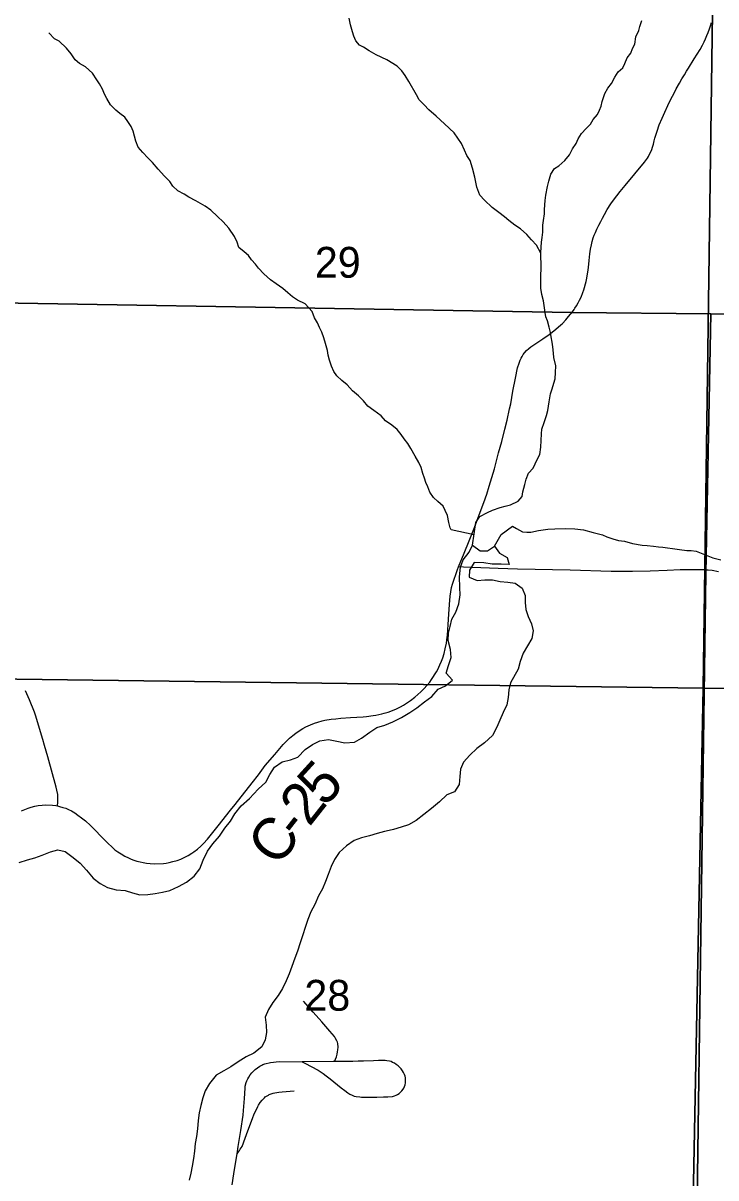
# Model space of a CAD drawing. Extents: x 0 to 34, y 0 to 22.
# Drawn here: x 19.319 to 20.261, y 18.033 to 19.601 of the extents above; entities that cross this region are included whole.
import ezdxf

# ---------------------------------------------------------------- set-up
doc = ezdxf.new("R2010")
doc.units = 0
for name, color, linetype in [('GM_X_Corporation', 7, 'Continuous'), ('GM_X_County_Road', 7, 'Continuous'), ('GM_X_County_Road_Text', 7, 'Continuous'), ('GM_X_Major_Lake', 7, 'Continuous'), ('GM_X_Minor_River', 7, 'Continuous'), ('GM_X_Section_Text', 7, 'Continuous'), ('GM_X_Township_Road', 7, 'Continuous')]:
    doc.layers.add(name, color=color, linetype=linetype)

msp = doc.modelspace()

# ---------------------------------------------------------------- linework, layer by layer
at = {"layer": 'GM_X_Corporation'}
for points in [[(21.2921, 20.4), (18.6, 20.4), (18.6, 19.2331), (18.9898, 19.2261), (20.065, 19.208), (20.254, 19.2058), (20.8916, 19.1966), (21.2652, 19.1913), (21.273, 19.5535), (21.2742, 19.6071), (21.2757, 19.6748)], [(19.2491, 19.7249), (20.2574, 19.7138), (20.2437, 18.6978), (19.241, 18.7106), (19.2491, 19.7204)], [(21.2769, 19.6922), (21.2582, 18.6819), (20.2437, 18.6978), (20.2574, 19.7138)], [(18.6, 19.2331), (18.6, 14.6606), (18.9216, 14.6592), (19.4007, 14.6554), (19.8855, 14.6528), (20.2016, 14.6512), (20.203, 14.81), (20.1987, 15.2691), (20.2208, 16.9558), (20.2471, 18.8539), (20.254, 19.2058), (20.065, 19.208), (18.9898, 19.2261)], [(19.241, 18.7106), (20.2437, 18.6978), (20.2237, 17.6792), (19.222, 17.6968)], [(21.2582, 18.6819), (21.2422, 17.6682), (20.2237, 17.6792), (20.2437, 18.6978)]]:
    msp.add_lwpolyline(points, close=True, dxfattribs=at)
msp.add_lwpolyline([(25.4, 14.4307), (25.4, 19.0068), (24.5766, 19.0222), (24.3186, 19.0261), (24.3186, 19.1409), (24.169, 19.1418), (23.786, 19.1434), (23.5499, 19.1465), (23.3329, 19.1508), (22.6423, 19.1645), (21.8956, 19.1793), (21.7744, 19.1817), (21.5297, 19.1865), (21.2652, 19.1913), (20.8916, 19.1966), (20.254, 19.2058), (20.2471, 18.8539), (20.2208, 16.9558), (20.1987, 15.2691)], dxfattribs=at)
at = {"layer": 'GM_X_County_Road'}
for points in [[(20.0693, 19.2136), (20.0712, 19.2167), (20.0738, 19.2209), (20.0756, 19.2244), (20.0777, 19.2288), (20.0801, 19.235), (20.0813, 19.2384), (20.0847, 19.2501), (20.0851, 19.252), (20.0868, 19.2626), (20.0875, 19.2689), (20.0885, 19.2782), (20.0895, 19.2873), (20.0905, 19.2937), (20.0916, 19.2995), (20.0928, 19.3042), (20.0942, 19.309), (20.0955, 19.3127), (20.0971, 19.3166), (20.0992, 19.3211), (20.1019, 19.3264), (20.1046, 19.3315), (20.1068, 19.3359), (20.1096, 19.3409), (20.1132, 19.3476), (20.1182, 19.3552), (20.1217, 19.3603), (20.126, 19.3662), (20.1307, 19.3719), (20.1377, 19.3804), (20.1638, 19.4119), (20.1678, 19.4172), (20.1692, 19.4195), (20.1707, 19.4226), (20.1722, 19.4261), (20.1735, 19.4291), (20.1746, 19.4322), (20.1758, 19.4363), (20.1771, 19.4411), (20.178, 19.4447), (20.1796, 19.4499), (20.181, 19.4542), (20.1839, 19.4625), (20.1878, 19.4715), (20.1914, 19.4797), (20.1954, 19.4888), (20.1997, 19.4977), (20.204, 19.5058), (20.207, 19.5115), (20.2114, 19.5194), (20.2146, 19.5249), (20.2179, 19.5305), (20.221, 19.5356), (20.2236, 19.5398), (20.2314, 19.5523), (20.2393, 19.5651), (20.2424, 19.5707), (20.2448, 19.5754), (20.2467, 19.5796), (20.2485, 19.5838), (20.2501, 19.588), (20.2521, 19.5932), (20.2533, 19.5969), (20.2548, 19.6015)], [(19.3172, 18.5309), (19.3217, 18.5329), (19.3262, 18.5346), (19.3305, 18.5359), (19.3351, 18.5373), (19.34, 18.5382), (19.3454, 18.5387), (19.3504, 18.539), (19.3592, 18.5389), (19.364, 18.5382), (19.366, 18.5377), (19.3686, 18.5371), (19.3733, 18.5358), (19.3773, 18.5345), (19.3811, 18.5329), (19.385, 18.5309), (19.3896, 18.5282), (19.3939, 18.5253), (19.3989, 18.5215), (19.4039, 18.5173), (19.4109, 18.5112), (19.4136, 18.5086), (19.429, 18.4924), (19.4339, 18.4876), (19.4407, 18.4812), (19.4442, 18.4783), (19.4481, 18.4754), (19.4525, 18.4726), (19.4575, 18.4697), (19.4624, 18.4671), (19.466, 18.4655), (19.4697, 18.4641), (19.4741, 18.4627), (19.4783, 18.4616), (19.4823, 18.4607), (19.4869, 18.46), (19.4921, 18.4595), (19.4984, 18.4592), (19.51, 18.4596), (19.5138, 18.46), (19.5179, 18.4608), (19.5228, 18.4621), (19.5285, 18.4638), (19.5335, 18.4656), (19.5381, 18.4677), (19.5436, 18.4705), (19.5485, 18.4734), (19.5515, 18.4754), (19.5564, 18.4792), (19.561, 18.4832), (19.5644, 18.4868), (19.57, 18.4928), (19.5737, 18.4972), (19.5843, 18.5107), (19.6013, 18.532), (19.6073, 18.5396), (19.6307, 18.5693), (19.639, 18.58), (19.6485, 18.5924), (19.6614, 18.6077), (19.6727, 18.6213), (19.6767, 18.6253), (19.6815, 18.6298), (19.6857, 18.6334), (19.69, 18.6367), (19.6945, 18.6398), (19.6995, 18.643), (19.7037, 18.6453), (19.7097, 18.6478), (19.7152, 18.6499), (19.72, 18.6516), (19.7259, 18.6532), (19.7295, 18.654), (19.738, 18.6554), (19.7442, 18.6562), (19.7512, 18.6569), (19.7643, 18.6576), (19.7813, 18.6586), (19.7862, 18.6591), (19.795, 18.6603), (19.7985, 18.6609), (19.8068, 18.6626), (19.8102, 18.6635), (19.8152, 18.665), (19.8214, 18.6674), (19.8266, 18.6696), (19.8322, 18.6723), (19.8364, 18.6747), (19.8405, 18.6772), (19.8458, 18.6809), (19.8518, 18.6855), (19.8559, 18.689), (19.8598, 18.6926), (19.8644, 18.6972), (19.8681, 18.7014), (19.8719, 18.706), (19.8742, 18.7093), (19.881, 18.7199), (19.8828, 18.7232), (19.8858, 18.7291), (19.888, 18.7342), (19.8897, 18.739), (19.8915, 18.7448), (19.8931, 18.7509), (19.8947, 18.7587), (19.8953, 18.7631), (19.896, 18.7694), (19.8971, 18.7842), (19.8978, 18.798), (19.8986, 18.8112), (19.8998, 18.8224), (19.9007, 18.8283), (19.9017, 18.8343), (19.9028, 18.8387), (19.9045, 18.8442), (19.9077, 18.8532), (19.9098, 18.8586), (19.9112, 18.8623), (19.9187, 18.8808), (19.9255, 18.8976), (19.9329, 18.916), (19.9392, 18.9328), (19.9455, 18.9499), (19.9493, 18.961), (19.9527, 18.9718), (19.9597, 18.9956), (19.9655, 19.017), (19.9698, 19.0327), (19.974, 19.0494), (19.9771, 19.0615), (19.9804, 19.0768), (19.9819, 19.0839), (19.985, 19.1008), (19.9885, 19.1187), (19.9914, 19.1328), (19.9933, 19.1388), (19.9948, 19.1429), (19.9961, 19.1459), (19.9974, 19.1482), (19.9991, 19.1508), (20.0009, 19.1532), (20.0035, 19.1561), (20.0067, 19.1591), (20.0094, 19.1611), (20.0133, 19.164), (20.0255, 19.172), (20.0343, 19.178), (20.036, 19.1793), (20.0431, 19.185), (20.0502, 19.191), (20.0522, 19.193), (20.0568, 19.198), (20.0606, 19.2022), (20.0657, 19.2087), (20.068, 19.2118), (20.0693, 19.2136)]]:
    msp.add_lwpolyline(points, dxfattribs=at)
at = {"layer": 'GM_X_Major_Lake'}
for points in [[(19.7903, 18.6378), (19.8001, 18.6442), (19.8111, 18.6476), (19.8217, 18.6518), (19.8334, 18.6579), (19.8448, 18.6647), (19.8546, 18.6708), (19.8648, 18.6792), (19.8746, 18.6864), (19.8833, 18.6962), (19.8932, 18.7008), (19.903, 18.7084), (19.8943, 18.7182), (19.8973, 18.7285), (19.9011, 18.7395), (19.9, 18.7501), (19.8969, 18.7622), (19.8973, 18.7721), (19.8996, 18.7816), (19.9018, 18.7915), (19.9075, 18.801), (19.9113, 18.812), (19.9131, 18.8245), (19.9128, 18.8343), (19.9124, 18.8487), (19.9139, 18.862), (19.9173, 18.8719), (19.9256, 18.8821), (19.9301, 18.8916), (19.9404, 18.884), (19.9502, 18.8841), (19.96, 18.8905), (19.9669, 18.881), (19.9771, 18.8753), (19.9797, 18.8655), (19.9688, 18.8662), (19.9566, 18.8662), (19.9453, 18.8677), (19.9324, 18.8681), (19.926, 18.8579), (19.9256, 18.8484), (19.9362, 18.8438), (19.9468, 18.8446), (19.9574, 18.8446), (19.9676, 18.8427), (19.9779, 18.8416), (19.9881, 18.8401), (19.9976, 18.8336), (20.0017, 18.8234), (20.0017, 18.8139), (20.0025, 18.8044), (20.0055, 18.795), (20.0101, 18.7851), (20.0124, 18.7756), (20.0105, 18.765), (20.0048, 18.7551), (19.9988, 18.7453), (19.9946, 18.7339), (19.9923, 18.7236), (19.9818, 18.7047), (19.9795, 18.6952), (19.9787, 18.6849), (19.9765, 18.6751), (19.9719, 18.6644), (19.967, 18.6542), (19.9633, 18.6447), (19.9572, 18.6333), (19.9462, 18.6235), (19.936, 18.6155), (19.9262, 18.6067), (19.9179, 18.5973), (19.9137, 18.5878), (19.9126, 18.5775), (19.9118, 18.5669), (19.9054, 18.557), (19.8952, 18.5529), (19.885, 18.5434), (19.8744, 18.5343), (19.8638, 18.5259), (19.8536, 18.5179), (19.843, 18.5122), (19.8331, 18.5088), (19.8225, 18.5058), (19.8207, 18.5054)], [(19.3138, 18.4609), (19.3252, 18.4644), (19.3354, 18.4674), (19.3452, 18.4708), (19.3566, 18.4754), (19.3664, 18.4781), (19.3766, 18.4758), (19.3873, 18.4678), (19.3971, 18.4599), (19.4054, 18.4504), (19.4145, 18.4398), (19.424, 18.4322), (19.4342, 18.4269), (19.446, 18.4239), (19.4581, 18.4228), (19.4679, 18.4197), (19.4781, 18.4171), (19.4887, 18.4175), (19.499, 18.419), (19.5088, 18.4205), (19.5186, 18.4228), (19.5304, 18.4281), (19.5413, 18.4342), (19.5519, 18.4422), (19.5595, 18.4524), (19.564, 18.4642), (19.5697, 18.4763), (19.5773, 18.4862), (19.586, 18.4968), (19.5935, 18.5075), (19.6011, 18.517), (19.6071, 18.5268), (19.6158, 18.5378), (19.6272, 18.5477), (19.6389, 18.5606), (19.6491, 18.5701), (19.6544, 18.5804), (19.6608, 18.5902), (19.6714, 18.5974), (19.6828, 18.6001), (19.6926, 18.6039), (19.7028, 18.6145), (19.7127, 18.621), (19.7225, 18.6259), (19.7343, 18.6278), (19.7456, 18.6256), (19.7566, 18.6233), (19.7695, 18.6241), (19.7793, 18.6298), (19.7903, 18.6378)], [(19.8207, 18.5054), (19.8104, 18.5031), (19.8006, 18.5004), (19.79, 18.497), (19.779, 18.4944), (19.7692, 18.4906), (19.759, 18.4833), (19.7488, 18.4746), (19.7427, 18.4651), (19.7378, 18.4556), (19.734, 18.4446), (19.7302, 18.4351), (19.7261, 18.4253), (19.7208, 18.4158), (19.7159, 18.404), (19.7102, 18.3938), (19.7061, 18.3835), (19.6959, 18.3517), (19.6921, 18.3407), (19.6887, 18.3308), (19.6845, 18.3198), (19.6807, 18.3099), (19.677, 18.3004), (19.6717, 18.2898), (19.666, 18.2803), (19.6588, 18.2708), (19.6528, 18.2613), (19.6482, 18.2507), (19.6498, 18.2401), (19.6501, 18.2302), (19.6483, 18.22), (19.6437, 18.2105), (19.6331, 18.2021), (19.6225, 18.1972), (19.6116, 18.19), (19.6017, 18.1835), (19.5919, 18.1778), (19.5817, 18.1721), (19.5726, 18.1607), (19.5669, 18.1509), (19.5635, 18.1414), (19.5609, 18.1311), (19.5586, 18.1209), (19.5571, 18.1106), (19.5564, 18.0993), (19.5549, 18.089), (19.553, 18.0795), (19.5522, 18.0689), (19.5511, 18.0591), (19.5492, 18.0484), (19.5473, 18.0389), (19.5451, 18.0295)]]:
    msp.add_lwpolyline(points, dxfattribs=at)
at = {"layer": 'GM_X_Minor_River'}
for points in [[(20.0231, 19.2885), (20.0169, 19.2993), (20.0104, 19.3064), (20.0038, 19.3139), (19.9954, 19.3214), (19.9874, 19.3266), (19.9793, 19.3326), (19.9736, 19.3378), (19.9659, 19.3438), (19.9567, 19.3505), (19.9464, 19.3603), (19.9398, 19.367), (19.9359, 19.378), (19.933, 19.3917), (19.9298, 19.4038), (19.9267, 19.414), (19.9224, 19.4208), (19.9193, 19.4284), (19.915, 19.4375), (19.9049, 19.4518), (19.8922, 19.4638), (19.8807, 19.4743), (19.8708, 19.4832), (19.8642, 19.4896), (19.8577, 19.4968), (19.8538, 19.5032), (19.8437, 19.5213), (19.8383, 19.5296), (19.834, 19.536), (19.8275, 19.5424), (19.8134, 19.5509), (19.7992, 19.5579), (19.7897, 19.5631), (19.7821, 19.5683), (19.7763, 19.5709), (19.7717, 19.5769), (19.7686, 19.583), (19.767, 19.5887), (19.7642, 19.5985), (19.7626, 19.6076)], [(19.9301, 18.8916), (19.9346, 18.9228), (19.9402, 18.9309), (19.9503, 18.9363), (19.9574, 18.9395), (19.9676, 18.9431), (19.9744, 18.9447), (19.9816, 18.9467), (19.9921, 18.9518), (19.9973, 18.958), (19.9983, 18.9641), (20.0012, 18.974), (20.003, 18.9816), (20.0059, 18.9897), (20.0123, 18.9966), (20.0178, 19.0081), (20.0215, 19.015), (20.0228, 19.0249), (20.0237, 19.0432), (20.0244, 19.0493), (20.0273, 19.0585), (20.0305, 19.0681), (20.0323, 19.0746), (20.0334, 19.0807), (20.034, 19.0864), (20.0361, 19.0975), (20.0383, 19.1043), (20.0405, 19.1116), (20.0423, 19.1177), (20.0429, 19.1261), (20.0432, 19.1352), (20.0404, 19.1466), (20.0399, 19.1527), (20.0394, 19.1611), (20.0382, 19.1675), (20.0369, 19.1747), (20.0361, 19.1808), (20.0341, 19.188), (20.0321, 19.1963), (20.0297, 19.202), (20.0289, 19.2077), (20.0272, 19.2172), (20.0264, 19.2237), (20.0243, 19.232), (20.0231, 19.2407), (20.0229, 19.2506), (20.0228, 19.2571), (20.0234, 19.2685), (20.0231, 19.2887), (20.0234, 19.2967), (20.0237, 19.3032), (20.0247, 19.3097), (20.0254, 19.3169), (20.0256, 19.3264), (20.0267, 19.3329), (20.0277, 19.3417), (20.028, 19.3474), (20.0282, 19.3542), (20.0289, 19.36), (20.0299, 19.3672), (20.032, 19.3787), (20.0338, 19.3863), (20.0367, 19.3955), (20.0415, 19.4032), (20.0472, 19.407), (20.0554, 19.414), (20.0617, 19.4217), (20.0661, 19.4302), (20.0709, 19.4375), (20.0735, 19.4436), (20.0783, 19.4509), (20.0846, 19.4578), (20.0902, 19.4636), (20.0939, 19.4698), (20.0999, 19.4767), (20.1028, 19.4825), (20.105, 19.4882), (20.1064, 19.4943), (20.1097, 19.5054), (20.1141, 19.5123), (20.119, 19.5188), (20.1234, 19.5273), (20.1282, 19.5346), (20.1342, 19.54), (20.1371, 19.5458), (20.14, 19.5534), (20.1452, 19.56), (20.1474, 19.5665), (20.1504, 19.5722), (20.1521, 19.5821), (20.1562, 19.5906), (20.1576, 19.5963), (20.1601, 19.6043)], [(19.9321, 18.9057), (19.9012, 18.9126), (19.8999, 18.9154), (19.8979, 18.9226), (19.8962, 18.9321), (19.8931, 18.9389), (19.89, 18.9446), (19.8827, 18.951), (19.8769, 18.9566), (19.8719, 18.9637), (19.8695, 18.9709), (19.8668, 18.977), (19.8648, 18.9827), (19.8625, 18.9891), (19.8601, 18.9971), (19.8569, 19.0039), (19.8519, 19.0125), (19.8464, 19.0231), (19.8422, 19.0299), (19.8372, 19.0363), (19.8329, 19.0423), (19.8275, 19.0487), (19.8202, 19.0547), (19.8118, 19.0607), (19.806, 19.0674), (19.7961, 19.0749), (19.7877, 19.0805), (19.7819, 19.0876), (19.775, 19.0944), (19.7669, 19.1015), (19.7596, 19.1094), (19.7523, 19.1154), (19.7458, 19.1217), (19.7416, 19.1278), (19.7384, 19.135), (19.7357, 19.1429), (19.7337, 19.1497), (19.7328, 19.1562), (19.7304, 19.1657), (19.728, 19.1732), (19.7253, 19.1812), (19.7221, 19.1876), (19.7194, 19.1937), (19.7155, 19.2005), (19.712, 19.2092), (19.7027, 19.2197), (19.6921, 19.2245), (19.6856, 19.229), (19.679, 19.2346), (19.6721, 19.2402), (19.663, 19.2469), (19.6553, 19.2521), (19.6465, 19.2603), (19.6392, 19.2678), (19.6353, 19.2735), (19.6295, 19.2795), (19.6257, 19.2852), (19.6196, 19.29), (19.6126, 19.296), (19.6103, 19.3032), (19.6068, 19.3108), (19.599, 19.3224), (19.5913, 19.3307), (19.5836, 19.3382), (19.5744, 19.3468), (19.5668, 19.3524), (19.5542, 19.3595), (19.5446, 19.3643), (19.5381, 19.3684), (19.5298, 19.3728), (19.5228, 19.3792), (19.5186, 19.3856), (19.5113, 19.3927), (19.5028, 19.4025), (19.4951, 19.4115), (19.489, 19.4179), (19.482, 19.425), (19.4759, 19.4321), (19.4727, 19.4405), (19.4691, 19.4541), (19.4664, 19.4602), (19.4617, 19.4673), (19.4575, 19.473), (19.451, 19.4782), (19.4452, 19.4827), (19.4379, 19.4898), (19.4329, 19.4985), (19.4298, 19.5042), (19.427, 19.511), (19.4231, 19.5181), (19.4197, 19.5238), (19.4135, 19.5328), (19.4039, 19.5414), (19.3959, 19.5459), (19.3901, 19.5508), (19.3847, 19.559), (19.3781, 19.5669), (19.3682, 19.5763), (19.362, 19.5796), (19.3544, 19.5875)], [(19.96, 18.8905), (19.969, 18.9064), (19.9843, 18.9174), (19.99, 18.9145), (19.998, 18.91), (20.0037, 18.9093), (20.0094, 18.9094), (20.0199, 18.9119), (20.026, 18.9127), (20.0324, 18.9136), (20.0419, 18.9141), (20.0566, 18.9143), (20.0691, 18.9141), (20.0809, 18.9128), (20.0942, 18.9088), (20.1067, 18.9059), (20.1128, 18.9033), (20.1208, 18.9004), (20.1284, 18.8982), (20.1364, 18.8972), (20.1474, 18.8943), (20.1607, 18.8919), (20.1675, 18.8912), (20.1762, 18.8906), (20.183, 18.8895), (20.1887, 18.8889), (20.1952, 18.8882), (20.2016, 18.8871), (20.2115, 18.8858), (20.2214, 18.8848), (20.227, 18.8845), (20.2339, 18.8838), (20.2453, 18.879), (20.2567, 18.8746), (20.2677, 18.8718)]]:
    msp.add_lwpolyline(points, dxfattribs=at)
at = {"layer": 'GM_X_Township_Road'}
for points in [[(20.2452, 18.8582), (20.2317, 18.8583), (20.2122, 18.8582), (20.1946, 18.8572), (20.1713, 18.8563), (20.1475, 18.8561), (20.1186, 18.8562), (20.0628, 18.8577), (19.9914, 18.8593), (19.965, 18.86), (19.9176, 18.8619), (19.9112, 18.8623)], [(20.2643, 18.8557), (20.2557, 18.8572), (20.2504, 18.8579), (20.2461, 18.8581), (20.2452, 18.8582)], [(19.366, 18.5377), (19.3664, 18.543), (19.3667, 18.5518), (19.3665, 18.5533), (19.3653, 18.559), (19.3642, 18.5634), (19.3529, 18.6042), (19.3482, 18.62), (19.346, 18.6277), (19.336, 18.6611), (19.3346, 18.665), (19.3279, 18.6817), (19.3227, 18.694)], [(19.7424, 18.1907), (19.745, 18.1969), (19.7461, 18.2007), (19.7466, 18.2036), (19.7471, 18.2063), (19.7473, 18.2103), (19.747, 18.215), (19.7464, 18.217), (19.7458, 18.2186), (19.7435, 18.2227), (19.7423, 18.2244), (19.7362, 18.2317), (19.7251, 18.2445), (19.7135, 18.2576), (19.7004, 18.2725)], [(19.6117, 18.0753), (19.615, 18.0969), (19.6182, 18.1178), (19.619, 18.1242), (19.6198, 18.1349), (19.62, 18.1403), (19.6209, 18.1544), (19.6213, 18.157), (19.6225, 18.1623), (19.6232, 18.1642), (19.6245, 18.1669), (19.6259, 18.1693), (19.6281, 18.1727), (19.6301, 18.1753), (19.6327, 18.1782), (19.6345, 18.1798), (19.6379, 18.1822), (19.641, 18.1842), (19.6437, 18.1858), (19.6453, 18.1865), (19.6479, 18.1874), (19.6555, 18.1892), (19.6594, 18.1899), (19.6634, 18.1903), (19.6679, 18.1905), (19.6987, 18.1904), (19.702, 18.1886), (19.7203, 18.1787), (19.7273, 18.1742), (19.731, 18.1712), (19.7366, 18.1669), (19.7516, 18.1549), (19.7565, 18.1511), (19.7606, 18.1481), (19.7633, 18.1464), (19.7663, 18.145), (19.7692, 18.1438), (19.7718, 18.1432), (19.7768, 18.1425), (19.7793, 18.1423), (19.7928, 18.142), (19.8, 18.142), (19.809, 18.1425), (19.8151, 18.1428), (19.8214, 18.1433), (19.824, 18.1439), (19.8261, 18.1448), (19.828, 18.1459), (19.8303, 18.1474), (19.8322, 18.1489), (19.8339, 18.1509), (19.8356, 18.1529), (19.8366, 18.1544), (19.8377, 18.1566), (19.8385, 18.1591), (19.839, 18.1617), (19.8392, 18.1638), (19.8389, 18.1685), (19.8384, 18.1707), (19.8374, 18.1731), (19.8361, 18.1757), (19.8347, 18.1782), (19.8329, 18.1807), (19.8313, 18.1826), (19.829, 18.1847), (19.8262, 18.1868), (19.824, 18.1882), (19.8215, 18.1895), (19.8193, 18.1905), (19.8172, 18.1911), (19.8136, 18.1917), (19.8115, 18.1919), (19.8076, 18.1919), (19.8021, 18.1918), (19.7957, 18.1915), (19.7818, 18.1911), (19.7748, 18.191), (19.7675, 18.1908), (19.7618, 18.1908), (19.753, 18.1907), (19.7424, 18.1907), (19.7408, 18.1906), (19.6987, 18.1904)], [(19.6102, 18.0654), (19.6119, 18.0679), (19.6133, 18.0698), (19.6145, 18.0714), (19.6157, 18.0732), (19.6169, 18.0752), (19.6211, 18.0865), (19.6229, 18.0916), (19.6314, 18.1145), (19.633, 18.1183), (19.6381, 18.1294), (19.6392, 18.1314), (19.6415, 18.1348), (19.6442, 18.1383), (19.6472, 18.1415), (19.6485, 18.1426), (19.6501, 18.1437), (19.6526, 18.1451), (19.6539, 18.1457), (19.6593, 18.1475), (19.6613, 18.148), (19.6668, 18.149), (19.6712, 18.1496), (19.6879, 18.1508)], [(19.6036, 18.0232), (19.6056, 18.0381), (19.6075, 18.0496), (19.6102, 18.0654), (19.6117, 18.0753)]]:
    msp.add_lwpolyline(points, dxfattribs=at)

# ---------------------------------------------------------------- texts
at = {"layer": 'GM_X_County_Road_Text'}
for s, rotation, p in [('5', 47.6836, (19.7292, 18.535)), ('2', 51.6978, (19.7082, 18.5083)), ('C', 51.9052, (19.665, 18.4533)), ('-', 51.8778, (19.6938, 18.49))]:
    msp.add_text(s, height=0.0568, rotation=rotation, dxfattribs=at).set_placement(p)
at = {"layer": 'GM_X_Section_Text'}
for s, p in [('29', (19.7158, 19.255)), ('28', (19.7016, 18.2596))]:
    msp.add_text(s, height=0.04186, rotation=0, dxfattribs=at).set_placement(p)

doc.saveas('drawing.dxf')
